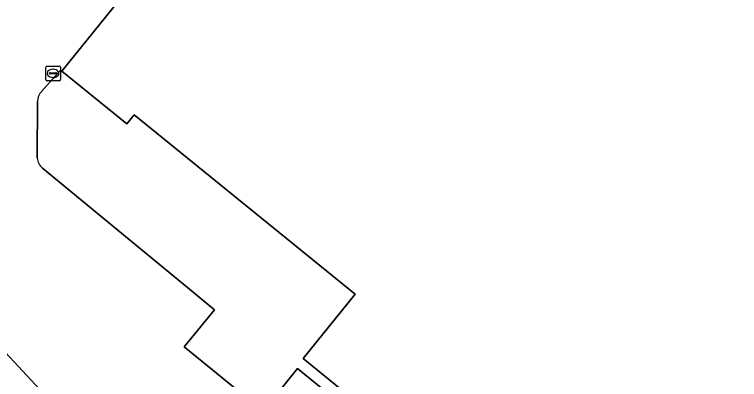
# Model space of a CAD drawing. Extents: x 157692 to 159674, y 381452 to 383291.
# Drawn here: x 157901.41 to 157950.88, y 382974.71 to 382999.6 of the extents above; entities that cross this region are included whole.
import ezdxf

# ---------------------------------------------------------------- set-up
doc = ezdxf.new("R2010")
doc.units = 0
for name, color, linetype in [('IMGEO_Erf', 7, 'Continuous'), ('IMGEO_Pand', 7, 'Continuous'), ('IMGEO_Rioolput', 7, 'Continuous'), ('IMGEO_Voetpad_open', 7, 'Continuous')]:
    doc.layers.add(name, color=color, linetype=linetype)

msp = doc.modelspace()

# ---------------------------------------------------------------- linework, layer by layer
at = {"layer": 'IMGEO_Erf'}
for points in [[(157903.266, 382994.349), (157904.557, 382995.807), (157904.647, 382995.734), (157908.106, 383000), (157911.058, 383003.642), (157911.367, 383003.391), (157911.626, 383003.711), (157933.369, 383030.545), (157930.805, 383032.622), (157933.953, 383036.507), (157936.517, 383034.43), (157946.074, 383046.224), (157967.982, 383073.262)], [(157880.02, 383000), (157886.679, 382991.957), (157886.83, 382991.788), (157887.728, 382990.788), (157888.605, 382989.809), (157890.22, 382988.009), (157896.689, 382980.964), (157905.456, 382971.523), (157907.106, 382969.791), (157910.601, 382974.029), (157915.956, 382969.614), (157915.694, 382969.307), (157912.033, 382969.945), (157909.683, 382966.982), (157910.012, 382966.122), (157910.803, 382964.06)], [(157902.967, 382989.819), (157902.981, 382993.674)], [(157910.587, 382963.385), (157909.577, 382963.02), (157914.411, 382958.095), (157925.428, 382971.632), (157920.717, 382975.458), (157918.387, 382972.543), (157912.987, 382976.943), (157915.058, 382979.456), (157913.22, 382980.984), (157912.323, 382981.717), (157903.321, 382989.128)]]:
    msp.add_lwpolyline(points, dxfattribs=at)
for centre, radius, start, end in [((157903.914, 382993.678), 0.933, 133.9827, 180.2362), ((157903.898, 382989.86), 0.932, 182.5061, 231.7462)]:
    msp.add_arc(centre, radius, start, end, dxfattribs=at)
at = {"layer": 'IMGEO_Pand'}
msp.add_lwpolyline([(157967.982, 383073.262), (157946.074, 383046.224), (157936.517, 383034.43), (157933.953, 383036.507), (157930.805, 383032.622), (157933.369, 383030.545), (157911.626, 383003.711), (157911.367, 383003.391), (157911.058, 383003.642), (157908.106, 383000), (157904.647, 382995.734), (157909.075, 382992.142), (157909.579, 382992.763), (157924.661, 382980.529), (157921.096, 382976.133), (157928.338, 382970.263), (157941.167, 382959.865), (157944.604, 382957.079), (157947.635, 382960.816), (157951.722, 382957.5)], dxfattribs=at)
at = {"layer": 'IMGEO_Rioolput'}
for p, q in [((157903.617, 382996.085), (157904.469, 382996.085)), ((157903.542, 382995.159), (157903.542, 382996.011)), ((157903.801, 382995.579), (157903.801, 382995.591)), ((157903.844, 382995.628), (157904.242, 382995.628)), ((157904.03, 382995.865), (157904.055, 382995.865)), ((157904.285, 382995.591), (157904.285, 382995.579)), ((157904.543, 382996.011), (157904.543, 382995.159)), ((157904.469, 382995.085), (157903.617, 382995.085)), ((157904.239, 382995.542), (157903.841, 382995.542)), ((157904.053, 382995.305), (157904.028, 382995.305))]:
    msp.add_line(p, q, dxfattribs=at)
for points in [[(157903.617, 382996.085), (157904.469, 382996.085)], [(157903.542, 382995.159), (157903.542, 382996.011)], [(157904.543, 382996.011), (157904.543, 382995.159)], [(157904.469, 382995.085), (157903.617, 382995.085)]]:
    msp.add_lwpolyline(points, dxfattribs=at)
for centre, radius, start, end in [((157903.619, 382996.009), 0.0765, 91.552, 178.448), ((157903.619, 382996.009), 0.0765, 91.552, 178.448), ((157904.467, 382996.009), 0.0765, 1.552, 88.448), ((157904.467, 382996.009), 0.0765, 1.552, 88.448), ((157903.841, 382995.588), 0.0403, 85.8775, 175.7526), ((157903.838, 382995.578), 0.0366, 178.938, 274.7102), ((157904.242, 382995.585), 0.043, 264.8664, 352.4533), ((157904.246, 382995.59), 0.0386, 1.7309, 96.639), ((157903.619, 382995.161), 0.0765, 181.552, 268.448), ((157903.619, 382995.161), 0.0765, 181.552, 268.448), ((157904.467, 382995.161), 0.0765, 271.552, 358.448), ((157904.467, 382995.161), 0.0765, 271.552, 358.448)]:
    msp.add_arc(centre, radius, start, end, dxfattribs=at)
for centre, major_axis, ratio, start_param, end_param in [((157904.029, 382995.585), (-0.387, 0.002), 0.722429, 4.712389, 7.853982), ((157904.054, 382995.585), (-0.39, 0.002), 0.717154, 1.570796, 4.712389)]:
    msp.add_ellipse(centre, major_axis=major_axis, ratio=ratio, start_param=start_param, end_param=end_param, dxfattribs=at)
at = {"layer": 'IMGEO_Voetpad_open'}
for points in [[(157905.456, 382971.523), (157896.689, 382980.964), (157890.22, 382988.009), (157888.605, 382989.809), (157887.728, 382990.788), (157886.83, 382991.788), (157886.679, 382991.957), (157880.02, 383000), (157875.782, 383005.118), (157877.418, 383006.636), (157872.787, 383011.681)], [(157909.579, 382992.763), (157909.075, 382992.142), (157904.647, 382995.734), (157904.557, 382995.807), (157903.266, 382994.349)], [(157902.981, 382993.674), (157902.967, 382989.819)], [(157903.321, 382989.128), (157912.323, 382981.717), (157913.22, 382980.984), (157915.058, 382979.456), (157912.987, 382976.943), (157918.387, 382972.543), (157920.717, 382975.458), (157925.428, 382971.632), (157927.851, 382969.664), (157940.669, 382959.254), (157943.816, 382956.698), (157944.116, 382956.454), (157944.604, 382957.079), (157941.167, 382959.865), (157928.338, 382970.263), (157921.096, 382976.133), (157924.661, 382980.529), (157909.579, 382992.763)]]:
    msp.add_lwpolyline(points, dxfattribs=at)
for centre, radius, start, end in [((157903.914, 382993.678), 0.933, 133.9827, 180.2362), ((157903.898, 382989.86), 0.932, 182.5061, 231.7462)]:
    msp.add_arc(centre, radius, start, end, dxfattribs=at)

doc.saveas('drawing.dxf')
